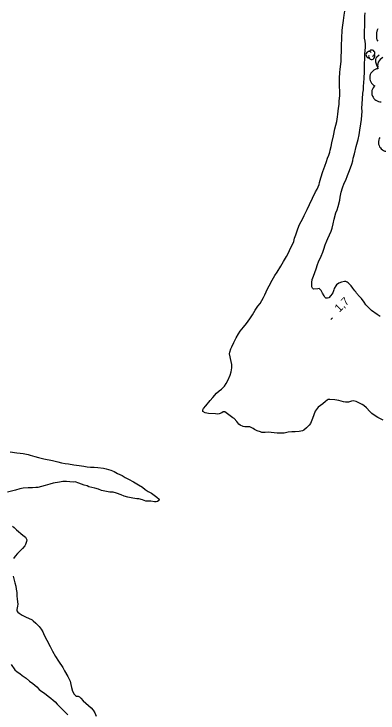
# Model space of a CAD drawing. Extents: x 381879 to 384696, y 5564785 to 5567594.
# Drawn here: x 382438.6 to 382573, y 5565288.9 to 5565546.6 of the extents above; entities that cross this region are included whole.
import ezdxf

# ---------------------------------------------------------------- set-up
doc = ezdxf.new("R2010")
doc.units = 0
for name, color, linetype in [('Niveau 2', 7, 'Continuous'), ('Niveau 3', 7, 'Continuous'), ('Niveau 4', 7, 'Continuous'), ('Niveau 44', 7, 'Continuous')]:
    doc.layers.add(name, color=color, linetype=linetype)

msp = doc.modelspace()

# ---------------------------------------------------------------- linework, layer by layer
at = {"layer": 'Niveau 2'}
for points in [[(382567.9, 5565525.47), (382568, 5565528.09), (382568.05, 5565530.34), (382568.14, 5565531.95), (382568.31, 5565534.33), (382568.32, 5565535.5), (382568.21, 5565536.64), (382567.94, 5565537.66), (382567.9, 5565538.91), (382567.94, 5565540.68), (382568.06, 5565541.84), (382568.06, 5565543), (382568.11, 5565545.83), (382568.2, 5565547.06)], [(382572.96, 5565536.62), (382572.59, 5565537.06), (382572.5, 5565537.59), (382572.49, 5565538.67), (382572.57, 5565539.74), (382572.78, 5565540.81), (382573.03, 5565541.28)], [(382573.15, 5565527.13), (382572.68, 5565527.32), (382572.47, 5565527.8), (382572.16, 5565528.85), (382572.13, 5565529.85), (382572.27, 5565530.35), (382572.57, 5565530.8), (382573.36, 5565531.6)], [(382573.72, 5565435.08), (382572.67, 5565435.8), (382570.59, 5565437.31), (382569.62, 5565438.16), (382568.46, 5565439.38), (382567.84, 5565440.35), (382566.82, 5565441.75), (382566.15, 5565442.51), (382565, 5565443.71), (382564.71, 5565444.18), (382564.33, 5565444.6), (382563.64, 5565445.5), (382563.04, 5565446.36), (382562.71, 5565446.78), (382561.97, 5565447.53), (382561.54, 5565447.81), (382561.05, 5565447.99), (382560.53, 5565447.98), (382559.5, 5565447.76), (382558.54, 5565447.38), (382557.64, 5565446.8), (382557.34, 5565446.35), (382556.76, 5565445.42), (382556.62, 5565444.9), (382556.25, 5565443.87), (382555.58, 5565442.81), (382554.77, 5565442.02), (382554.25, 5565441.88), (382553.71, 5565441.91), (382553.31, 5565442.23), (382553.07, 5565442.75), (382552.51, 5565443.68), (382552.02, 5565444.68), (382551.23, 5565445.38), (382550.7, 5565445.26), (382549.19, 5565445.15), (382548.77, 5565445.53), (382548.55, 5565446.06), (382548.48, 5565446.56), (382548.5, 5565447.59), (382548.69, 5565448.72), (382549.12, 5565449.91), (382550.11, 5565452.68), (382550.61, 5565454.27), (382551.04, 5565455.29), (382551.99, 5565457.3), (382552.64, 5565458.82), (382552.94, 5565459.94), (382553.46, 5565461.46), (382554.03, 5565462.95), (382554.45, 5565463.9), (382555.63, 5565466.55), (382555.99, 5565467.63), (382556.44, 5565469.29), (382556.78, 5565471), (382557.4, 5565473.36), (382557.86, 5565474.46), (382558.23, 5565475.67), (382558.87, 5565478), (382559.02, 5565479.15), (382559.39, 5565480.92), (382559.87, 5565482.51), (382560.5, 5565484.2), (382561.01, 5565485.31), (382561.73, 5565487.11), (382562.39, 5565488.91), (382563.27, 5565491.3), (382563.62, 5565492.45), (382563.83, 5565493.52), (382564.22, 5565495.07), (382564.91, 5565497.79), (382565.6, 5565500.37), (382565.98, 5565502.02), (382566.28, 5565503.78), (382566.64, 5565506.18), (382566.8, 5565507.79), (382567.04, 5565510.78), (382567.02, 5565511.88), (382567.06, 5565513.51), (382567.17, 5565515.35), (382567.37, 5565517.47), (382567.57, 5565518.62), (382567.63, 5565519.85), (382567.79, 5565522.85), (382567.9, 5565525.47)], [(382437.54, 5565306.75), (382438.92, 5565304.86), (382439.78, 5565304.14), (382440.74, 5565303.49), (382441.64, 5565302.79), (382443.08, 5565301.73), (382444.32, 5565300.7), (382445.54, 5565299.78), (382447.04, 5565298.54), (382447.94, 5565297.63)], [(382447.94, 5565297.63), (382448.9, 5565296.86), (382449.87, 5565296.22), (382451.27, 5565295.16), (382452.16, 5565294.34), (382453.06, 5565293.67), (382453.83, 5565292.98), (382454.57, 5565292.11), (382455.37, 5565291.28), (382457.37, 5565289.37), (382458.45, 5565288.24)]]:
    msp.add_lwpolyline(points, dxfattribs=at)
at = {"layer": 'Niveau 3'}
msp.add_line((382555.58, 5565434.01), (382556.15, 5565434.58), dxfattribs=at)
at = {"layer": 'Niveau 4'}
for points in [[(382551.2, 5565483.78), (382551.37, 5565484.52), (382551.86, 5565486.19), (382552.58, 5565488.6), (382553.26, 5565490.56), (382553.93, 5565492.27), (382554.28, 5565493.43), (382554.77, 5565494.57), (382555.2, 5565495.74), (382555.34, 5565496.47), (382555.67, 5565497.8), (382555.93, 5565499.12), (382556.46, 5565501.76), (382557.07, 5565504.29), (382557.7, 5565506.97), (382557.98, 5565508.69), (382558.06, 5565509.72), (382558.31, 5565511.88), (382558.55, 5565513.27), (382558.67, 5565514.47), (382558.82, 5565516.53), (382558.83, 5565517.84), (382558.79, 5565520.28), (382558.78, 5565522.82), (382558.83, 5565525.17), (382558.97, 5565526.22), (382559.3, 5565529.21), (382559.38, 5565530.58), (382559.51, 5565533.18), (382559.53, 5565534.85), (382559.58, 5565537.83), (382559.67, 5565540.53), (382559.86, 5565541.71), (382560.25, 5565544.29), (382560.46, 5565546.23), (382560.68, 5565547.71)], [(382548.77, 5565397.45), (382548.01, 5565395.64), (382547.55, 5565395.09), (382546.59, 5565394.1), (382545.59, 5565393.23), (382545.11, 5565393), (382543.86, 5565392.68), (382542.43, 5565392.52), (382541.2, 5565392.54), (382539.82, 5565392.42), (382539.33, 5565392.28), (382538.28, 5565392.12), (382537.01, 5565392.07), (382535.74, 5565392.11), (382534.57, 5565392.26), (382532.46, 5565392.41), (382531.33, 5565392.33), (382530.09, 5565392.37), (382529.52, 5565392.54), (382528.36, 5565392.92), (382527.32, 5565393.4), (382526.82, 5565393.78), (382525.63, 5565394.44), (382524.95, 5565394.43), (382523.83, 5565394.4), (382523.22, 5565394.55), (382522.03, 5565395.01), (382521.62, 5565395.43), (382520.84, 5565396.44), (382519.89, 5565397.43), (382519.32, 5565397.78), (382517.36, 5565399.16), (382516.36, 5565399.92), (382515.81, 5565399.92), (382515.3, 5565399.63), (382514.27, 5565399.18), (382513.69, 5565399.12), (382512.95, 5565399.17), (382510.33, 5565399.38), (382509.2, 5565399.61), (382508.31, 5565400.1), (382508.25, 5565400.69), (382508.55, 5565401.15), (382509.38, 5565402.12), (382511.03, 5565404.18), (382511.95, 5565405.19), (382513.35, 5565406.85), (382514.32, 5565407.69), (382515.23, 5565408.36), (382516.26, 5565409.38), (382516.94, 5565410.42), (382517.49, 5565411.5), (382518.44, 5565413.52), (382518.76, 5565414.67), (382519.01, 5565416.12), (382518.99, 5565417.35), (382518.72, 5565418.46), (382518.16, 5565421.33), (382518.22, 5565421.89), (382518.61, 5565423.21), (382518.94, 5565423.87), (382519.71, 5565425.51), (382520.62, 5565427.23), (382521.45, 5565428.68), (382522.12, 5565429.65), (382523.26, 5565431.2), (382524.37, 5565432.55), (382525.63, 5565434.2), (382526.65, 5565435.74), (382527.66, 5565437.45), (382528.63, 5565438.91), (382529.45, 5565439.9), (382530.13, 5565441.01), (382530.7, 5565442.09), (382531.17, 5565443.14), (382532.2, 5565445.32), (382532.79, 5565446.37), (382533.92, 5565448.49), (382534.89, 5565450.2), (382535.67, 5565451.43), (382537.07, 5565453.67), (382538.05, 5565455.35), (382539.19, 5565457.16), (382540.02, 5565458.77), (382540.53, 5565460.02), (382541.11, 5565461.11), (382541.85, 5565462.79), (382542.16, 5565463.98), (382542.56, 5565465.19), (382543.01, 5565466.3), (382543.39, 5565467.43), (382544.02, 5565469.05), (382544.55, 5565470.1), (382545.21, 5565471.21), (382545.74, 5565472.35), (382546.85, 5565474.53), (382547.63, 5565476.35), (382548.76, 5565478.73), (382549.88, 5565481.05), (382550.47, 5565482.07), (382551.2, 5565483.78)], [(382574.8, 5565396.87), (382572.94, 5565397.86), (382571.5, 5565398.72), (382570.64, 5565399.38), (382569.9, 5565400.1), (382568.68, 5565401.43), (382567.72, 5565402.25), (382567.04, 5565402.65), (382564.88, 5565403.79), (382563.83, 5565404.06), (382563.22, 5565403.91), (382562.06, 5565403.53), (382560.92, 5565403.5), (382560.25, 5565403.64), (382558.5, 5565404.09), (382557.07, 5565404.32), (382555.19, 5565404.52), (382554.6, 5565404.44), (382554.14, 5565404.22), (382553.57, 5565403.77), (382552.63, 5565402.94), (382551.66, 5565402.33), (382550.84, 5565401.72), (382550.45, 5565401.2), (382549.79, 5565400.15), (382549.2, 5565398.85), (382548.77, 5565397.45)], [(382437.24, 5565385.15), (382439.69, 5565384.79), (382440.86, 5565384.74), (382441.97, 5565384.59), (382443.8, 5565384.22), (382444.54, 5565383.96), (382446.32, 5565383.42), (382447.64, 5565383.1), (382449.64, 5565382.67), (382452.76, 5565382.03), (382454.83, 5565381.54), (382456.09, 5565381.16), (382457.46, 5565380.87), (382458.75, 5565380.72), (382460.7, 5565380.43), (382462.69, 5565380.21), (382464.37, 5565379.94), (382465.59, 5565379.64), (382466.88, 5565379.5), (382468.14, 5565379.51), (382469.5, 5565379.43), (382471.63, 5565379.19), (382472.62, 5565378.97), (382474.36, 5565378.45), (382475.59, 5565377.98), (382476.85, 5565377.26), (382478.54, 5565376.42), (382479.68, 5565375.75), (382480.89, 5565375.14), (382482.67, 5565374.16), (382484.57, 5565373.07), (382486.01, 5565372.16), (382487.06, 5565371.31), (382488.17, 5565370.58), (382489.35, 5565369.96), (382490.36, 5565369.2), (382491.31, 5565368.48), (382492.18, 5565367.75), (382492.08, 5565367.22), (382491.58, 5565366.93), (382491.06, 5565366.81), (382490.47, 5565366.81), (382489.15, 5565366.96), (382487.84, 5565366.95), (382487.25, 5565367.07), (382486.04, 5565367.53), (382484.7, 5565367.88), (382483.98, 5565367.92), (382482.52, 5565368.11), (382480.59, 5565368.46), (382479.3, 5565368.85), (382478.19, 5565369.32), (382476.4, 5565370.01), (382475.19, 5565370.27), (382473.95, 5565370.36), (382472.74, 5565370.54), (382470.92, 5565370.98), (382469.79, 5565371.45), (382468.49, 5565371.84), (382467.36, 5565372.03), (382466.24, 5565372.31), (382465.57, 5565372.61), (382464.5, 5565372.97), (382462.57, 5565373.7), (382461.24, 5565374.09), (382460.57, 5565374.07)], [(382460.57, 5565374.07), (382459.16, 5565374.1), (382457.94, 5565374.24), (382456.68, 5565374.22), (382455.43, 5565374.05), (382453.02, 5565373.67), (382451.84, 5565373.31), (382450.11, 5565372.73), (382448.73, 5565372.38), (382447.38, 5565372.01), (382446.68, 5565372.03), (382445.45, 5565371.94), (382443.79, 5565371.95), (382442.04, 5565371.8), (382440.81, 5565371.54), (382439.11, 5565371.1), (382436.2, 5565370.38)], [(382438.11, 5565357.76), (382438.69, 5565357.31), (382439.59, 5565356.48), (382441.82, 5565354.45), (382442.83, 5565353.74), (382443.39, 5565352.78), (382443.28, 5565352.13), (382442.88, 5565351.06), (382442.59, 5565350.6), (382441.73, 5565349.56), (382440.82, 5565348.59), (382439.86, 5565347.69), (382439.04, 5565346.78), (382438.41, 5565345.91)], [(382438.35, 5565339.31), (382438.86, 5565336.85), (382439.24, 5565335.71), (382439.46, 5565334.58), (382439.6, 5565333.32), (382439.66, 5565332.15), (382439.82, 5565330.93), (382440.03, 5565328.99), (382439.93, 5565328.31), (382439.6, 5565327.03), (382439.63, 5565326.53), (382439.98, 5565326.09), (382440.52, 5565325.66), (382441.67, 5565324.94), (382442.79, 5565324.37), (382445.29, 5565323.21), (382445.73, 5565322.91), (382446.68, 5565322.09), (382447.94, 5565320.86), (382448.64, 5565319.85), (382449.2, 5565318.78), (382449.72, 5565317.64), (382450.67, 5565315.82), (382451.91, 5565313.38), (382452.85, 5565311.68), (382453.95, 5565309.8), (382455.03, 5565308.06), (382456.57, 5565305.69), (382457.29, 5565304.47), (382458.46, 5565302.38), (382459.29, 5565300.6), (382459.6, 5565299.4), (382459.79, 5565298.27), (382460.24, 5565296.97), (382460.84, 5565295.88), (382461.28, 5565295.41), (382461.72, 5565295.15), (382462.29, 5565295.1), (382462.8, 5565294.87), (382463.3, 5565294.39), (382464.19, 5565293.38), (382465.09, 5565292.54), (382467.04, 5565290.77), (382467.79, 5565289.96), (382468.48, 5565288.93), (382468.95, 5565287.75)]]:
    msp.add_lwpolyline(points, dxfattribs=at)
at = {"layer": 'Niveau 44'}
for centre, start, end in [((382569.65, 5565531.61), 44.1153, 269.8039), ((382570.64, 5565532.18), 282.2692, 149.7262), ((382570.64, 5565531.03), 166.9368, 29.6212)]:
    msp.add_arc(centre, 1.15, start, end, dxfattribs=at)
for centre, major_axis, ratio, start_param, end_param in [((382576.08, 5565527.48), (-0.85, -3.23), 0.998685, 3.805849, 5.279019), ((382573.25, 5565523.14), (2.29, -2.44), 0.996667, 2.485373, 5.07515), ((382573.97, 5565517.62), (2.45, -2.28), 0.996753, 3.032907, 5.51097), ((382576.46, 5565499.31), (0.26, -3.34), 0.999924, 4.060776, 7.760917)]:
    msp.add_ellipse(centre, major_axis=major_axis, ratio=ratio, start_param=start_param, end_param=end_param, dxfattribs=at)

# ---------------------------------------------------------------- texts
at = {"layer": 'Niveau 3'}
msp.add_text('1,7', height=3, rotation=44.7717, dxfattribs=at).set_placement((382558.68, 5565436.47))

doc.saveas('drawing.dxf')
